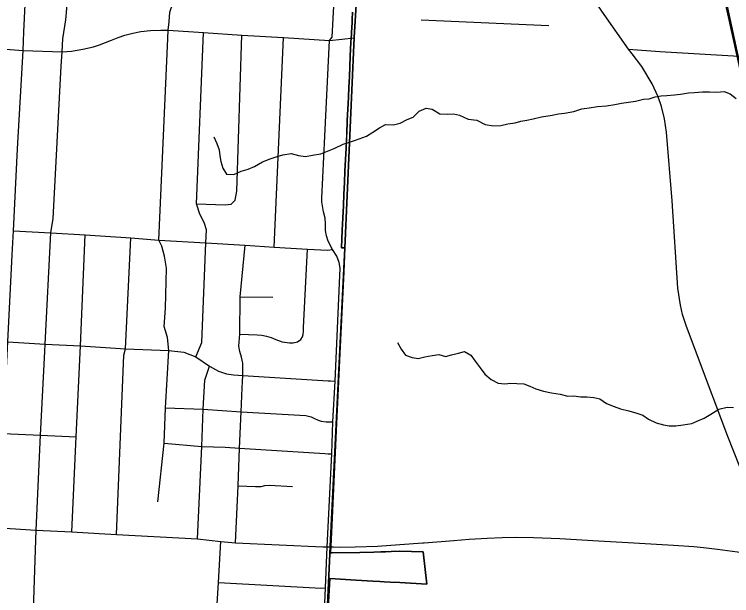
# Model space of a CAD drawing. Extents: x 114604 to 551442, y 316898 to 567001.
# Drawn here: x 189903 to 196136, y 402800 to 407847 of the extents above; entities that cross this region are included whole.
import ezdxf

# ---------------------------------------------------------------- set-up
doc = ezdxf.new("R2010")
doc.units = 0
for name, color, linetype in [('GE_P_Alignment_1000_Bearings', 7, 'Continuous'), ('GE_P_Alignment_100_Cardinal_Points', 7, 'Continuous'), ('GE_P_Alignment_100_Stations', 7, 'Continuous'), ('GE_P_Alignment_500_Bearings', 7, 'Continuous'), ('GE_P_Alignment_500_Distances', 7, 'Continuous'), ('PM_P_Cells', 7, 'Continuous')]:
    doc.layers.add(name, color=color, linetype=linetype)

msp = doc.modelspace()

# ---------------------------------------------------------------- linework, layer by layer
at = {"layer": 'GE_P_Alignment_1000_Bearings'}
for points in [[(196258.5, 407141.6), (196065.9, 408025), (195866.4, 408946.3), (195739.1, 409562.3), (195496.6, 410715.8), (195234.1, 411954.6), (195101.4, 412597.9), (195037.1, 412898.9), (194951.3, 413316.8), (194365.8, 416106.4), (194040.3, 417642.3)], [(196268.4, 407143.6), (196075.7, 408027.1), (195876.2, 408948.3), (195748.9, 409564.3), (195506.5, 410717.9), (195243.9, 411956.7), (195111.2, 412600), (195047, 412901), (194961.1, 413318.9), (194375.7, 416108.4), (194050.2, 417644.3)]]:
    msp.add_lwpolyline(points, dxfattribs=at)
at = {"layer": 'GE_P_Alignment_100_Cardinal_Points'}
for p, q in [((193438.1, 407799.6), (194546.4, 407749.6)), ((192161.6, 405825.7), (192241.8, 407645.1)), ((192642, 407620.6), (192856.5, 407643.4)), ((191864.7, 405395.7), (192150.4, 405390.5))]:
    msp.add_line(p, q, dxfattribs=at)
for points in [[(189732.9, 402696.1), (189750.5, 403025.2), (189773.9, 403388.3), (189807.1, 404208), (189845.6, 405005.2), (189882.7, 405759), (189894.2, 405968.3), (189931.6, 406678.7), (189978.6, 407534.1), (189985.9, 407696.5), (190012.4, 408234.1), (190040.1, 408729.1), (190062, 409186.8), (190062.5, 409230.2), (190058.5, 409303.1), (190047.4, 409402.8), (190017.6, 409566.7), (190005.9, 409637.1)], [(191151, 403615.8), (191205.4, 404123), (191216.4, 404431), (191246, 404927.9), (191235.2, 405040.3), (191204.7, 405136.1), (191216.8, 405295.1), (191224.3, 405642.8), (191206.9, 405748.7), (191183.1, 405834.5), (191159.6, 405887.4), (191237.5, 407637), (191240.4, 407709), (191246.9, 407781.1), (191253.2, 407864.5), (191279.7, 407941.1), (191301.1, 408017), (191319, 408070.9), (191324, 408161.1), (191379, 409145), (191401.3, 409500.1)], [(190026.5, 401836.2), (190029.3, 401861.2), (190039.9, 402021.2), (190048.4, 402301), (190068.1, 402677.7), (190093.5, 403368.9), (190131, 404193), (190167.5, 404921), (190170.4, 404984.1), (190219.9, 405949.8), (190239.9, 406073.2), (190308.6, 407397.6), (190317.3, 407520.1), (190325.1, 407633), (190351.5, 407799), (190360.4, 407896.3), (190366, 408082.1), (190405.8, 408820.3), (190423.2, 409169.4)], [(192591, 402535.4), (192605.7, 402866.9), (192620.9, 403223.2), (192660.7, 404031.4), (192670.9, 404308.4), (192690.9, 404661), (192734.3, 405643.6), (192725.3, 405691.6), (192705.7, 405747.3), (192667.9, 405804.7), (192630.1, 405877), (192614, 405925), (192607.4, 405970.7), (192606.9, 406028.3), (192603.2, 406077.1), (192590, 406131.3), (192580.3, 406185.2), (192575.5, 406218.5), (192574.8, 406252.4), (192600.9, 406789), (192642, 407620.6), (192664.6, 407649), (192673.8, 407812.3), (192681.3, 407973.8)], [(189640.7, 407558.6), (189978.6, 407534.1), (190317.3, 407520.1), (190400.5, 407527.6), (190496.8, 407544.8), (190589.5, 407564.6), (190643.2, 407582.3), (190747.1, 407623.9), (190804.2, 407646), (190864, 407666.4), (190933.3, 407683.4), (191002.7, 407696.9), (191085.1, 407707), (191177.1, 407710.3), (191240.4, 407709), (191547, 407690.4), (191879.7, 407667.6), (192241.8, 407645.1), (192642, 407620.6)], [(191481.4, 404873.2), (191533.5, 404999.5), (191567, 405863.8), (191572.8, 405976.4), (191552.5, 406039.2), (191515.5, 406111.8), (191485.1, 406200.9), (191547, 407690.4)], [(191485.1, 406200.9), (191733.5, 406192.8), (191786.4, 406199.8), (191822.6, 406233.2), (191835.3, 406312.7), (191879.7, 407667.6)], [(195238.5, 407545.3), (195512.8, 407524.2), (195905.6, 407501.2)], [(195905.6, 407501.2), (196348.2, 407475.3), (196469.4, 407469.4), (196478, 407469.4)], [(189894.2, 405968.3), (190219.9, 405949.8), (190516.9, 405932.4), (190914.4, 405905.4), (191159.6, 405887.4), (191567, 405863.8), (191908.2, 405843.1), (192161.6, 405825.7), (192450, 405807.8), (192624, 405800.1), (192667.9, 405804.7)], [(190403.6, 403354.6), (190439.3, 404177.9), (190477.6, 404968.6), (190516.9, 405932.4)], [(190792, 403332.3), (190855.4, 404888.8), (190868.4, 404941.7), (190914.4, 405905.4)], [(191824.6, 403260.2), (191846.9, 403754), (191859.9, 404082.1), (191873.3, 404395.6), (191882.2, 404604.8), (191885.3, 404657.8), (191888.4, 404711.7), (191889.4, 404817.6), (191876, 404871.3), (191861.7, 404920.7), (191854.4, 404966.6), (191861.5, 405070.9), (191864.7, 405395.7), (191908.2, 405843.1)], [(191861.5, 405070.9), (192011.7, 405064.1), (192052.6, 405060.9), (192093.4, 405054.3), (192135.1, 405042.4), (192175.2, 405025.4), (192229.2, 405004.9), (192292.6, 404994.1), (192326.5, 404995.2), (192363.8, 405003.3), (192392.3, 405024.3), (192407.1, 405046.1), (192414.1, 405066.2), (192415.2, 405096.6), (192416.7, 405127), (192450, 405807.8)], [(189845.6, 405005.2), (190170.4, 404984.1), (190477.6, 404968.6), (190868.4, 404941.7), (191246, 404927.9), (191375.2, 404915.5), (191481.4, 404873.2), (191597.9, 404791.3), (191677.7, 404748.9), (191746.8, 404726.3), (191805.9, 404717.1), (191888.4, 404711.7), (192629.2, 404665.8), (192649.8, 404664.2), (192690.9, 404661)], [(191495, 403293.3), (191533.4, 404095.6), (191544.3, 404420.1), (191559, 404671.9), (191597.9, 404791.3)], [(191216.4, 404431), (191544.3, 404420.1), (191873.3, 404395.6), (192437, 404363.2), (192481.3, 404351.3), (192506.6, 404341.1), (192542.3, 404324), (192570.1, 404315.5), (192612.7, 404309.7), (192641.8, 404309.1), (192670.9, 404308.4)], [(189192.3, 404235.7), (189489.3, 404220.5), (189807.1, 404208), (190131, 404193), (190439.3, 404177.9)], [(191205.4, 404123), (191533.4, 404095.6), (191734, 404089), (191859.9, 404082.1), (192601.7, 404034.4), (192631.2, 404032.9), (192660.7, 404031.4)], [(191846.9, 403754), (191999.5, 403747), (192047.7, 403748.7), (192078.3, 403757), (192119.8, 403758.6), (192319.2, 403746.7)], [(189773.9, 403388.3), (190093.5, 403368.9), (190403.6, 403354.6), (190639.3, 403340.7), (190792, 403332.3), (191495, 403293.3), (191696.6, 403271.3), (191824.6, 403260.2), (192582.5, 403224.4), (192620.9, 403223.2)], [(193464.2, 403258.7), (193721.1, 403278.6), (193854.3, 403290), (194010.5, 403299.8), (194140.8, 403304.4), (194258, 403306.7), (194412.9, 403304.9), (194643.1, 403297.2), (194980.5, 403276.4), (195238.2, 403262.4), (195630.6, 403239.9), (195808.7, 403226), (195891.3, 403219.3), (196012.9, 403205), (196186.4, 403181.3), (196459.1, 403137.9)], [(191564, 400941.9), (191589.3, 401281.3), (191606.1, 401609.6), (191624.6, 401935.3), (191635.9, 402171.4), (191642.1, 402261.8), (191658, 402588.3), (191675.7, 402914.3), (191696.6, 403271.3)], [(192675.3, 403222.9), (192731.6, 403222.6), (192864.1, 403224.2), (193059.3, 403229.7), (193253.2, 403243.1), (193453.7, 403257.9), (193464.2, 403258.7)], [(192620.9, 403223.2), (192649.7, 403223.1), (192675.3, 403222.9)], [(191675.7, 402914.3), (192568.4, 402866.6), (192605.7, 402866.9)]]:
    msp.add_lwpolyline(points, dxfattribs=at)
at = {"layer": 'GE_P_Alignment_100_Stations'}
for points in [[(192842.3, 407867.3), (192838.8, 407801.1), (192837.5, 407776.8), (192832.9, 407689), (192832.1, 407675.2), (192828, 407606.5), (192822.4, 407485.2), (192818.2, 407395.1), (192814, 407305.3), (192809.8, 407215.3), (192805.7, 407125), (192801, 407025), (192796.4, 406924.9), (192790.9, 406806.3), (192790.3, 406795.1), (192785.3, 406686.6), (192780.6, 406585.7), (192776, 406486.7), (192771.4, 406386.7), (192766.7, 406286.6), (192762.2, 406187.8), (192757, 406077.3), (192752.1, 405972), (192745.1, 405820.4), (192775.3, 405819.9), (192766.4, 405610.4), (192730.8, 404902.8), (192702.5, 404294.3), (192661.3, 403411.2), (192655.6, 403290.6), (192649, 403171.9), (192666.1, 403171.9), (192904.7, 403176), (193028.2, 403178.1), (193088.7, 403180.5), (193128, 403182), (193178.3, 403184), (193253, 403187), (193456, 403180.7), (193486.6, 402900), (193251.4, 402913.4), (193167.3, 402918.2), (193117.3, 402921.1), (193077.8, 402923.4), (193017.7, 402926.8), (192874.1, 402935), (192644.1, 402948.1), (192608.1, 402290.3)], [(192608.1, 402290.3), (192644.1, 402948.1), (192874.1, 402935), (193017.7, 402926.8), (193077.8, 402923.4), (193117.3, 402921.1), (193167.3, 402918.2), (193251.4, 402913.4), (193486.6, 402900), (193456, 403180.7), (193253, 403187), (193178.3, 403184), (193128, 403182), (193088.7, 403180.5), (193028.2, 403178.1), (192904.7, 403176), (192666.1, 403171.9), (192649, 403171.9), (192655.6, 403290.6), (192661.3, 403411.2), (192702.5, 404294.3), (192730.8, 404902.8), (192766.4, 405610.4), (192775.3, 405819.9), (192745.1, 405820.4), (192752.1, 405972), (192757, 406077.3), (192762.2, 406187.8), (192766.7, 406286.6), (192771.4, 406386.7), (192776, 406486.7), (192780.6, 406585.7), (192785.3, 406686.6), (192790.9, 406806.3), (192796.4, 406924.9), (192801, 407025), (192805.7, 407125), (192809.8, 407215.3), (192814, 407305.3), (192818.2, 407395.1), (192822.4, 407485.2), (192828, 407606.5), (192832.1, 407675.2), (192832.9, 407689), (192837.5, 407776.8), (192838.8, 407801.1), (192842.3, 407867.3)]]:
    msp.add_lwpolyline(points, dxfattribs=at)
at = {"layer": 'GE_P_Alignment_500_Bearings'}
for points in [[(195271, 407503.5), (195238.5, 407545.3), (195028.5, 407845.8), (194848.8, 408110), (194684.1, 408340), (194437.9, 408697.9), (194196.9, 409048.6), (194063.9, 409242.4)], [(196239.2, 403824), (196206.5, 403917.3), (196103, 404180.8), (195838.6, 404883.3), (195741.2, 405144.5), (195709.7, 405241.5), (195690.2, 405321.9), (195667.8, 405471), (195620.1, 406227), (195569.1, 406824.2), (195553.7, 406938.5), (195526.1, 407047.9), (195496.3, 407130.5), (195444.3, 407244.7), (195355.6, 407395.1), (195271, 407503.5)]]:
    msp.add_lwpolyline(points, dxfattribs=at)
at = {"layer": 'GE_P_Alignment_500_Distances'}
for points in [[(192534.9, 400746.8), (192648.5, 403225.9), (192775.2, 405817.7), (192855.3, 407646.3), (192917.9, 408650.2), (192932.1, 408969.7), (192952, 409350.1), (193032, 410761.2), (193047.6, 411168.3), (193103.2, 412759.2), (193205, 415254.8), (193271, 416827.3), (193283.3, 417126.1)], [(193283.3, 417126.1), (193271, 416827.3), (193205, 415254.8), (193103.2, 412759.2), (193047.6, 411168.3), (193032, 410761.2), (192952, 409350.1), (192932.1, 408969.7), (192917.9, 408650.2), (192855.3, 407646.3), (192775.2, 405817.7), (192648.5, 403225.9), (192534.9, 400746.8)]]:
    msp.add_lwpolyline(points, dxfattribs=at)
at = {"layer": 'PM_P_Cells'}
for points in [[(191635.4, 406782.7), (191661.1, 406726.4), (191682.8, 406670), (191688.5, 406619.9), (191696.2, 406569.6), (191715.8, 406511.3), (191747.5, 406460.9), (191811.5, 406456.4), (191873.8, 406486), (191933.9, 406501.6), (191990.1, 406527.3), (192058.4, 406566.8), (192124.6, 406592.4), (192178.7, 406610.1), (192236.9, 406627.7), (192309, 406639.1), (192372.9, 406622.6), (192432.9, 406614.1), (192493, 406625.7), (192567.1, 406637.1), (192625.3, 406658.8), (192683.5, 406682.4), (192759.8, 406719.9), (192813.9, 406737.6), (192868.1, 406753.2), (192962.4, 406790.6), (193018.6, 406824.2), (193076.9, 406861.9), (193127.1, 406891.6), (193197.1, 406889.1), (193255.2, 406902.7), (193315.5, 406934.3), (193367.6, 406954), (193422, 407005.7), (193482.2, 407031.3), (193534.2, 407022.9), (193600, 406984.3), (193664, 406979.8), (193718, 406983.4), (193772, 406972.9), (193845.8, 406938.3), (193921.8, 406927.6), (193995.6, 406891), (194067.6, 406880.4), (194129.7, 406881.9), (194189.8, 406897.5), (194253.9, 406905.1), (194304, 406918.7), (194356.1, 406928.4), (194410.2, 406940), (194482.4, 406957.5), (194576.5, 406972.8), (194632.6, 406982.4), (194684.7, 406990), (194764.8, 407003.5), (194833, 407027), (194899.1, 407036.5), (194969.2, 407046), (195049.3, 407053.5), (195121.4, 407062.9), (195179.5, 407076.5), (195239.6, 407084.1), (195301.7, 407093.7), (195369.9, 407111.2), (195419.9, 407114.8), (195472.1, 407130.5), (195524.1, 407138.1), (195574.2, 407143.7), (195640.3, 407149.3), (195690.4, 407154.9), (195760.5, 407164.4), (195814.5, 407168), (195882.6, 407173.5), (195942.7, 407175.1), (196008.7, 407170.5), (196070.7, 407176.1), (196124.6, 407155.6), (196176.4, 407115.1)], [(193231.4, 404997.2), (193265.1, 404940.8), (193300.8, 404888.4), (193360.7, 404867.8), (193412.7, 404859.4), (193468.8, 404873), (193534.9, 404886.6), (193593, 404894.1), (193648.9, 404877.7), (193701.1, 404891.3), (193761.2, 404904.9), (193815.3, 404920.5), (193869.1, 404888), (193906.8, 404835.6), (193950.5, 404779.1), (193990.2, 404722.6), (194045.9, 404676.1), (194105.8, 404645.5), (194165.8, 404639), (194217.9, 404644.7), (194269.9, 404642.3), (194329.9, 404639.8), (194381.8, 404619.3), (194435.7, 404596.9), (194501.6, 404574.3), (194569.6, 404559.7), (194645.5, 404549.1), (194713.5, 404532.6), (194765.5, 404534.2), (194825.5, 404527.7), (194877.5, 404525.3), (194939.6, 404520.8), (194991.5, 404510.4), (195049.3, 404469.8), (195115.2, 404441.3), (195169.1, 404422.8), (195243, 404404.2), (195311, 404385.6), (195362.9, 404367.2), (195414.7, 404332.7), (195480.5, 404300.1), (195542.5, 404283.6), (195594.4, 404275.1), (195652.5, 404274.7), (195714.6, 404284.3), (195788.7, 404295.7), (195840.9, 404319.4), (195897.1, 404341), (195955.3, 404374.7), (196025.6, 404418.3), (196097.8, 404437.8), (196151.8, 404433.4)]]:
    msp.add_lwpolyline(points, dxfattribs=at)

doc.saveas('drawing.dxf')
